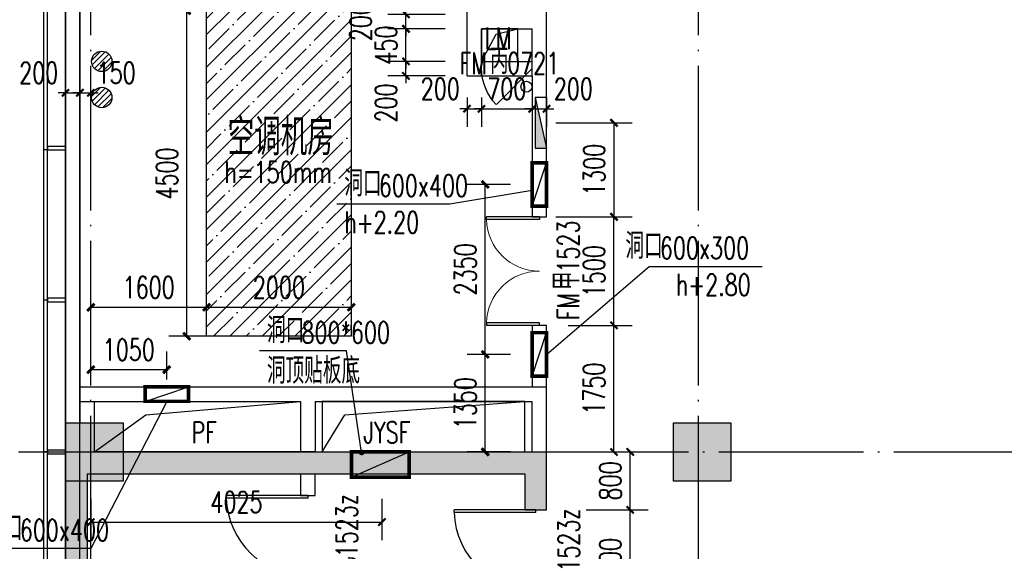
# Model space of a CAD drawing. Extents: x 797781 to 1255204, y 21234 to 1024248.
# Tile 428 of 656: x 895525 to 909134, y 479670 to 487019. Entities that reach past the tile are written whole.
import ezdxf

# ---------------------------------------------------------------- set-up
doc = ezdxf.new("R2010")
doc.units = 0
doc.header["$LTSCALE"] = 1000
doc.header["$MEASUREMENT"] = 0
doc.linetypes.add('230303生产综合楼-平面图_t8$0$DOTE', pattern=[2.42, 2, -0.2, 0.02, -0.2])
for name, color, linetype in [('230303生产综合楼-平面图_t8$0$3T_WOOD', 21, 'Continuous'), ('230303生产综合楼-平面图_t8$0$COLUMN', 40, 'Continuous'), ('230303生产综合楼-平面图_t8$0$CURTWALL', 4, 'Continuous'), ('230303生产综合楼-平面图_t8$0$DIM_LEAD', 3, 'Continuous'), ('230303生产综合楼-平面图_t8$0$DOOR_FIRE', 4, 'Continuous'), ('230303生产综合楼-平面图_t8$0$DOOR_FIRE_TEXT', 7, 'Continuous'), ('230303生产综合楼-平面图_t8$0$DOTE', 1, '230303生产综合楼-平面图_t8$0$DOTE'), ('230303生产综合楼-平面图_t8$0$H-楼板留洞', 6, 'Continuous'), ('230303生产综合楼-平面图_t8$0$PUB_DIM', 3, 'Continuous'), ('230303生产综合楼-平面图_t8$0$PUB_HATCH', 8, 'Continuous'), ('230303生产综合楼-平面图_t8$0$PUB_TEXT', 7, 'Continuous'), ('230303生产综合楼-平面图_t8$0$STAIR', 2, 'Continuous'), ('230303生产综合楼-平面图_t8$0$WALL', 40, 'Continuous'), ('230303生产综合楼-平面图_t8$0$WINDOW_TEXT', 7, 'Continuous'), ('230303生产综合楼-平面图_t8$0$条件', 7, 'Continuous'), ('230303生产综合楼-平面图_t8$0$板洞', 6, 'Continuous'), ('A-暖通提建筑洞口', 1, 'Continuous'), ('DIM_LEAD', 3, 'Continuous'), ('DUCT-新风设备标注', 3, 'Continuous'), ('EQUIP_地漏', 7, 'Continuous'), ('EQUIP_消火栓', 7, 'Continuous'), ('PUB_DIM', 3, 'Continuous'), ('PUB_HATCH', 8, 'Continuous'), ('PUB_TEXT', 7, 'Continuous'), ('VPIPE-消防', 1, 'Continuous'), ('WINDOW', 4, 'Continuous')]:
    doc.layers.add(name, color=color, linetype=linetype)
doc.styles.add('230303生产综合楼-平面图_t8$0$_TCH_DIM', font='SIMPLEX', dxfattribs={"bigfont": 'GBCBIG'})
doc.styles.add('230303生产综合楼-平面图_T8$0$_TCH_DIM_T3', font='SIMPLEX', dxfattribs={"width": 0.705882, "bigfont": 'GBCBIG'})
doc.styles.add('230303生产综合楼-平面图_t8$0$_TCH_WINDOW', font='SIMPLEX', dxfattribs={"height": 3.5, "bigfont": 'GBCBIG'})
doc.styles.add('_TCH_DIM', font='SIMPLEX', dxfattribs={"bigfont": 'GBCBIG'})
doc.styles.add('_TCH_DIM_T3', font='SIMPLEX', dxfattribs={"width": 0.705882, "bigfont": 'GBCBIG'})
doc.dimstyles.new('230303生产综合楼-平面图_T8$0$_TCH_ARCH&&100', dxfattribs={"dimtxt": 297.5, "dimasz": 100, "dimexe": 250, "dimexo": 300, "dimgap": 126.25, "dimtad": 1, "dimdec": 0, "dimzin": 0, "dimdsep": 46, "dimtxsty": '230303生产综合楼-平面图_T8$0$_TCH_DIM_T3', "dimblk": '230303生产综合楼-平面图_t8$0$_ArchTick', "dimcen": 0.09, "dimclrt": 7, "dimazin": 2, "dimtfac": 1, "dimtdec": 0, "dimtix": 1, "dimtmove": 2, "dimatfit": 3, "dimfxl": 1, "dimtolj": 1, "dimtzin": 0, "dimarcsym": 0})
doc.dimstyles.new('_TCH_ARCH&&100', dxfattribs={"dimtxt": 297.5, "dimasz": 100, "dimexe": 250, "dimexo": 300, "dimgap": 126.25, "dimtad": 1, "dimdec": 0, "dimzin": 0, "dimdsep": 46, "dimtxsty": '_TCH_DIM_T3', "dimblk": 'ARCHTICK', "dimcen": 0.09, "dimclrt": 7, "dimazin": 2, "dimtfac": 1, "dimtdec": 0, "dimtix": 1, "dimtmove": 2, "dimatfit": 3, "dimfxl": 1, "dimtolj": 1, "dimtzin": 0, "dimarcsym": 0})

# ---------------------------------------------------------------- blocks, each defined once
blk = doc.blocks.new('_ArchTick')
at = {"color": 0, "linetype": 'ByBlock', "const_width": 0.4}
blk.add_lwpolyline([(-0.5, -0.5), (0.5, 0.5)], dxfattribs=at)
blk = doc.blocks.new('*D6577')
at = {"layer": 'Defpoints', "color": 0, "transparency": 16777216}
for p in [(712217, 384844), (711168, 384406), (712217, 384406)]:
    blk.add_point(p, dxfattribs=at)
at = {"layer": 'PUB_DIM', "color": 0, "lineweight": -2, "transparency": 16777216}
for p, q in [((711168, 384706), (711168, 385094)), ((712217, 384706), (712217, 385094)), ((711168, 384844), (712217, 384844))]:
    blk.add_line(p, q, dxfattribs=at)
at = {"layer": 'PUB_DIM', "color": 0, "lineweight": -2, "transparency": 16777216, "xscale": 100, "yscale": 100, "zscale": 100, "rotation": 180}
blk.add_blockref('_ArchTick', (711168, 384844), dxfattribs=at)
at = {"layer": 'PUB_DIM', "color": 0, "lineweight": -2, "transparency": 16777216, "xscale": 100, "yscale": 100, "zscale": 100}
blk.add_blockref('_ArchTick', (712217, 384844), dxfattribs=at)
at = {"layer": 'PUB_DIM', "color": 7, "transparency": 16777216, "insert": (711693, 385119), "char_height": 297.5, "attachment_point": 5, "style": '_TCH_DIM_T3'}
blk.add_mtext('\\A1;1050', dxfattribs=at)
blk = doc.blocks.new('*D6580')
at = {"layer": 'Defpoints', "color": 0, "transparency": 16777216}
for p in [(716620, 385055), (717268, 385055), (717268, 383706)]:
    blk.add_point(p, dxfattribs=at)
at = {"layer": 'PUB_DIM', "color": 0, "lineweight": -2, "transparency": 16777216}
for p, q in [((716968, 385055), (716370, 385055)), ((716620, 383706), (716620, 385055)), ((716968, 383706), (716370, 383706))]:
    blk.add_line(p, q, dxfattribs=at)
at = {"layer": 'PUB_DIM', "color": 0, "lineweight": -2, "transparency": 16777216, "xscale": 100, "yscale": 100, "zscale": 100}
for p, rotation in [((716620, 385055), 90), ((716620, 383706), 270)]:
    blk.add_blockref('_ArchTick', p, dxfattribs=dict(at, rotation=rotation))
at = {"layer": 'PUB_DIM', "color": 7, "transparency": 16777216, "insert": (716345, 384380), "char_height": 297.5, "attachment_point": 5, "rotation": 90, "style": '_TCH_DIM_T3'}
blk.add_mtext('\\A1;1350', dxfattribs=at)
blk = doc.blocks.new('*D6581')
at = {"layer": 'Defpoints', "color": 0, "transparency": 16777216}
for p in [(716620, 387405), (717268, 387405), (717268, 385055)]:
    blk.add_point(p, dxfattribs=at)
at = {"layer": 'PUB_DIM', "color": 0, "lineweight": -2, "transparency": 16777216}
for p, q in [((716968, 387405), (716370, 387405)), ((716620, 385055), (716620, 387405)), ((716968, 385055), (716370, 385055))]:
    blk.add_line(p, q, dxfattribs=at)
at = {"layer": 'PUB_DIM', "color": 0, "lineweight": -2, "transparency": 16777216, "xscale": 100, "yscale": 100, "zscale": 100}
for p, rotation in [((716620, 387405), 90), ((716620, 385055), 270)]:
    blk.add_blockref('_ArchTick', p, dxfattribs=dict(at, rotation=rotation))
at = {"layer": 'PUB_DIM', "color": 7, "transparency": 16777216, "insert": (716345, 386230), "char_height": 297.5, "attachment_point": 5, "rotation": 90, "style": '_TCH_DIM_T3'}
blk.add_mtext('\\A1;2350', dxfattribs=at)
blk = doc.blocks.new('$TwtSys$00000141')
for p, q in [((-94.2, 7.7), (-10.1, 91.8)), ((-94.2, 7.7), (-10.1, 91.8)), ((-87.2, -35.1), (35.1, 87.2)), ((-87.2, -35.1), (35.1, 87.2)), ((-66.5, -66.5), (66.5, 66.5)), ((-66.5, -66.5), (66.5, 66.5)), ((-32.4, -87.1), (87.6, 32.9)), ((-32.4, -87.1), (87.6, 32.9)), ((11.4, -92.3), (92.3, -11.4)), ((11.4, -92.3), (92.3, -11.4))]:
    blk.add_line(p, q)
blk.add_circle((0, 0), 94)
blk.add_circle((0, 0), 94)
blk = doc.blocks.new('3FDL')
at = {"layer": 'EQUIP_地漏', "xscale": 1.5, "yscale": 1.5, "zscale": 1.5, "rotation": 180.0000000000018}
for p in [(1099034, 175404, -32), (1099034, 174904, -32)]:
    blk.add_blockref('$TwtSys$00000141', p, dxfattribs=at)
blk = doc.blocks.new('230303生产综合楼-平面图_t8$0$_ArchTick')
at = {"color": 0, "linetype": 'ByBlock', "const_width": 0.3}
blk.add_lwpolyline([(-0.5, -0.5), (0.5, 0.5)], dxfattribs=at)
blk = doc.blocks.new('*D6318')
at = {"layer": '230303生产综合楼-平面图_t8$0$PUB_DIM', "color": 0, "lineweight": -2, "transparency": 16777216}
for p, q in [((1030415, 278550), (1031469, 278550)), ((1031219, 277250), (1031219, 278550)), ((1030415, 277250), (1031469, 277250))]:
    blk.add_line(p, q, dxfattribs=at)
at = {"layer": 'Defpoints', "color": 0, "transparency": 16777216}
for p in [(1030115, 278550), (1031219, 278550), (1030115, 277250)]:
    blk.add_point(p, dxfattribs=at)
at = {"layer": '230303生产综合楼-平面图_t8$0$PUB_DIM', "color": 0, "lineweight": -2, "transparency": 16777216, "xscale": 100, "yscale": 100, "zscale": 100}
for p, rotation in [((1031219, 278550), 90), ((1031219, 277250), 270)]:
    blk.add_blockref('230303生产综合楼-平面图_t8$0$_ArchTick', p, dxfattribs=dict(at, rotation=rotation))
at = {"layer": '230303生产综合楼-平面图_t8$0$PUB_DIM', "color": 7, "transparency": 16777216, "insert": (1030944, 277900), "char_height": 297.5, "attachment_point": 5, "rotation": 90, "style": '230303生产综合楼-平面图_T8$0$_TCH_DIM_T3'}
blk.add_mtext('\\A1;1300', dxfattribs=at)
blk = doc.blocks.new('$TwtSys$00000434')
for p, q in [((-0.5, 0.5), (-0.5, -0.5)), ((-0.5, -0.5), (0.5, 0.5)), ((0.5, 0.5), (-0.5, 0.5)), ((0.5, -0.5), (0.5, 0.5)), ((-0.5, -0.5), (0.5, -0.5))]:
    blk.add_line(p, q)
blk.add_solid([(0.5, -0.5), (0.5, 0.5), (-0.5, -0.5)])
blk = doc.blocks.new('230303生产综合楼-平面图_t8$0$3WLGJ')
at = {"layer": '230303生产综合楼-平面图_t8$0$3T_WOOD'}
for points in [[(1019266, 188097), (1019216, 188097)], [(1019266, 186022), (1019216, 186022)], [(1019266, 183922), (1019216, 183922)]]:
    blk.add_lwpolyline(points, dxfattribs=at)
for points in [[(1019266, 188147), (1019266, 188097), (1019516, 188097), (1019516, 188147)], [(1019266, 186047), (1019266, 185997), (1019516, 185997), (1019516, 186047)], [(1019266, 183947), (1019266, 183897), (1019516, 183897), (1019516, 183947)]]:
    blk.add_lwpolyline(points, close=True, dxfattribs=at)
blk = doc.blocks.new('230303生产综合楼-平面图_t8$0$$DorLib2D$00000225')
at = {"color": 0}
for p, q in [((0.475, -0.0014), (0.475, 0.7521)), ((0.475, 0.7521), (0.5, 0.7521)), ((0.5, -0.0014), (0.5, 0.7521)), ((-0.5, 0), (-0.5, 0.252)), ((-0.475, 0.252), (-0.5, 0.252)), ((-0.475, 0), (-0.475, 0.252)), ((-0.475, 0), (-0.5, 0)), ((0.475, -0.0014), (0.5, -0.0014))]:
    blk.add_line(p, q, dxfattribs=at)
for centre, radius, start, end in [((0.5046, -0.0019), 0.7546, 92.24927, 179.72377), ((-0.5008, 0.0026), 0.2508, 359.78987, 84.09744)]:
    blk.add_arc(centre, radius, start, end, dxfattribs=at)
blk = doc.blocks.new('*D6264')
at = {"layer": '230303生产综合楼-平面图_t8$0$PUB_DIM', "color": 0, "lineweight": -2, "transparency": 16777216}
for p, q in [((729893, 280068), (730754, 280068)), ((730504, 278568), (730504, 280068)), ((729893, 278568), (730754, 278568))]:
    blk.add_line(p, q, dxfattribs=at)
at = {"layer": 'Defpoints', "color": 0, "transparency": 16777216}
for p in [(729593, 280068), (730504, 280068), (729593, 278568)]:
    blk.add_point(p, dxfattribs=at)
at = {"layer": '230303生产综合楼-平面图_t8$0$PUB_DIM', "color": 0, "lineweight": -2, "transparency": 16777216, "xscale": 100, "yscale": 100, "zscale": 100}
for p, rotation in [((730504, 280068), 90), ((730504, 278568), 270)]:
    blk.add_blockref('230303生产综合楼-平面图_t8$0$_ArchTick', p, dxfattribs=dict(at, rotation=rotation))
at = {"layer": '230303生产综合楼-平面图_t8$0$PUB_DIM', "color": 7, "transparency": 16777216, "insert": (730229, 279318), "char_height": 297.5, "attachment_point": 5, "rotation": 90, "style": '230303生产综合楼-平面图_T8$0$_TCH_DIM_T3'}
blk.add_mtext('\\A1;1500', dxfattribs=at)
blk = doc.blocks.new('*D6265')
at = {"layer": '230303生产综合楼-平面图_t8$0$PUB_DIM', "color": 0, "lineweight": -2, "transparency": 16777216}
for p, q in [((729893, 280868), (730754, 280868)), ((730504, 280068), (730504, 280868)), ((729893, 280068), (730754, 280068))]:
    blk.add_line(p, q, dxfattribs=at)
at = {"layer": 'Defpoints', "color": 0, "transparency": 16777216}
for p in [(729593, 280868), (730504, 280868), (729593, 280068)]:
    blk.add_point(p, dxfattribs=at)
at = {"layer": '230303生产综合楼-平面图_t8$0$PUB_DIM', "color": 0, "lineweight": -2, "transparency": 16777216, "xscale": 100, "yscale": 100, "zscale": 100}
for p, rotation in [((730504, 280868), 90), ((730504, 280068), 270)]:
    blk.add_blockref('230303生产综合楼-平面图_t8$0$_ArchTick', p, dxfattribs=dict(at, rotation=rotation))
at = {"layer": '230303生产综合楼-平面图_t8$0$PUB_DIM', "color": 7, "transparency": 16777216, "insert": (730229, 280468), "char_height": 297.5, "attachment_point": 5, "rotation": 90, "style": '230303生产综合楼-平面图_T8$0$_TCH_DIM_T3'}
blk.add_mtext('\\A1;800', dxfattribs=at)
blk = doc.blocks.new('*D6268')
at = {"layer": '230303生产综合楼-平面图_t8$0$PUB_DIM', "color": 0, "lineweight": -2, "transparency": 16777216}
for p, q in [((723048, 280218), (723048, 279648)), ((727073, 280218), (727073, 279648)), ((723048, 279898), (727073, 279898))]:
    blk.add_line(p, q, dxfattribs=at)
at = {"layer": 'Defpoints', "color": 0, "transparency": 16777216}
for p in [(723048, 280518), (727073, 280518), (727073, 279898)]:
    blk.add_point(p, dxfattribs=at)
at = {"layer": '230303生产综合楼-平面图_t8$0$PUB_DIM', "color": 0, "lineweight": -2, "transparency": 16777216, "xscale": 100, "yscale": 100, "zscale": 100}
for p, rotation in [((723048, 279898), 179.9996563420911), ((727073, 279898), 359.9996563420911)]:
    blk.add_blockref('230303生产综合楼-平面图_t8$0$_ArchTick', p, dxfattribs=dict(at, rotation=rotation))
at = {"layer": '230303生产综合楼-平面图_t8$0$PUB_DIM', "color": 7, "transparency": 16777216, "insert": (725061, 280173), "char_height": 297.5, "attachment_point": 5, "rotation": 359.9997, "style": '230303生产综合楼-平面图_T8$0$_TCH_DIM_T3'}
blk.add_mtext('\\A1;4025', dxfattribs=at)
blk = doc.blocks.new('$DorLib2D$00000114')
at = {"color": 0}
blk.add_line((0.5, 0), (-0.207, 0.707), dxfattribs=at)
blk.add_arc((0.5, 0), 1, 135, 180, dxfattribs=at)
blk = doc.blocks.new('*D1628')
at = {"layer": 'Defpoints', "color": 0, "transparency": 16777216}
for p in [(897835, 487143), (898667, 487143), (898667, 482643)]:
    blk.add_point(p, dxfattribs=at)
at = {"layer": 'PUB_DIM', "color": 0, "lineweight": -2, "transparency": 16777216}
for p, q in [((898367, 487143), (897585, 487143)), ((897835, 482643), (897835, 487143)), ((898367, 482643), (897585, 482643))]:
    blk.add_line(p, q, dxfattribs=at)
at = {"layer": 'PUB_DIM', "color": 0, "lineweight": -2, "transparency": 16777216, "xscale": 100, "yscale": 100, "zscale": 100}
for p, rotation in [((897835, 487143), 90), ((897835, 482643), 270)]:
    blk.add_blockref('_ArchTick', p, dxfattribs=dict(at, rotation=rotation))
at = {"layer": 'PUB_DIM', "color": 7, "transparency": 16777216, "insert": (897560, 484893), "char_height": 297.5, "attachment_point": 5, "rotation": 90, "style": '_TCH_DIM_T3'}
blk.add_mtext('\\A1;4500', dxfattribs=at)
blk = doc.blocks.new('*D1630')
at = {"layer": 'Defpoints', "color": 0, "transparency": 16777216}
for p in [(896508, 483061), (898108, 483061), (898108, 483044)]:
    blk.add_point(p, dxfattribs=at)
at = {"layer": 'PUB_DIM', "color": 0, "lineweight": -2, "transparency": 16777216}
for p, q in [((896508, 483044), (898108, 483044)), ((896508, 482761), (896508, 482794)), ((898108, 482761), (898108, 482794))]:
    blk.add_line(p, q, dxfattribs=at)
at = {"layer": 'PUB_DIM', "color": 0, "lineweight": -2, "transparency": 16777216, "xscale": 100, "yscale": 100, "zscale": 100, "rotation": 180}
blk.add_blockref('_ArchTick', (896508, 483044), dxfattribs=at)
at = {"layer": 'PUB_DIM', "color": 0, "lineweight": -2, "transparency": 16777216, "xscale": 100, "yscale": 100, "zscale": 100}
blk.add_blockref('_ArchTick', (898108, 483044), dxfattribs=at)
at = {"layer": 'PUB_DIM', "color": 7, "transparency": 16777216, "insert": (897308, 483319), "char_height": 297.5, "attachment_point": 5, "style": '_TCH_DIM_T3'}
blk.add_mtext('\\A1;1600', dxfattribs=at)
blk = doc.blocks.new('*D1631')
at = {"layer": 'Defpoints', "color": 0, "transparency": 16777216}
for p in [(898108, 483061), (900108, 483061), (900108, 483044)]:
    blk.add_point(p, dxfattribs=at)
at = {"layer": 'PUB_DIM', "color": 0, "lineweight": -2, "transparency": 16777216}
for p, q in [((898108, 483044), (900108, 483044)), ((898108, 482761), (898108, 482794)), ((900108, 482761), (900108, 482794))]:
    blk.add_line(p, q, dxfattribs=at)
at = {"layer": 'PUB_DIM', "color": 0, "lineweight": -2, "transparency": 16777216, "xscale": 100, "yscale": 100, "zscale": 100, "rotation": 180}
blk.add_blockref('_ArchTick', (898108, 483044), dxfattribs=at)
at = {"layer": 'PUB_DIM', "color": 0, "lineweight": -2, "transparency": 16777216, "xscale": 100, "yscale": 100, "zscale": 100}
blk.add_blockref('_ArchTick', (900108, 483044), dxfattribs=at)
at = {"layer": 'PUB_DIM', "color": 7, "transparency": 16777216, "insert": (899108, 483319), "char_height": 297.5, "attachment_point": 5, "style": '_TCH_DIM_T3'}
blk.add_mtext('\\A1;2000', dxfattribs=at)
blk = doc.blocks.new('*D1663')
at = {"layer": '230303生产综合楼-平面图_t8$0$PUB_DIM', "color": 0, "lineweight": -2, "transparency": 16777216}
for p, q in [((896158, 486009), (896058, 486009)), ((896158, 486009), (896358, 486009)), ((896358, 486009), (896458, 486009)), ((896158, 485709), (896158, 485759)), ((896358, 485709), (896358, 485759))]:
    blk.add_line(p, q, dxfattribs=at)
at = {"layer": 'Defpoints', "color": 0, "transparency": 16777216}
for p in [(896158, 486009), (896358, 486009), (896358, 486009)]:
    blk.add_point(p, dxfattribs=at)
at = {"layer": '230303生产综合楼-平面图_t8$0$PUB_DIM', "color": 0, "lineweight": -2, "transparency": 16777216, "xscale": 100, "yscale": 100, "zscale": 100}
blk.add_blockref('230303生产综合楼-平面图_t8$0$_ArchTick', (896158, 486009), dxfattribs=at)
at = {"layer": '230303生产综合楼-平面图_t8$0$PUB_DIM', "color": 0, "lineweight": -2, "transparency": 16777216, "xscale": 100, "yscale": 100, "zscale": 100, "rotation": 180}
blk.add_blockref('230303生产综合楼-平面图_t8$0$_ArchTick', (896358, 486009), dxfattribs=at)
at = {"layer": '230303生产综合楼-平面图_t8$0$PUB_DIM', "color": 7, "transparency": 16777216, "insert": (895788, 486284), "char_height": 297.5, "attachment_point": 5, "style": '230303生产综合楼-平面图_T8$0$_TCH_DIM_T3'}
blk.add_mtext('\\A1;200', dxfattribs=at)
blk = doc.blocks.new('*D1664')
at = {"layer": '230303生产综合楼-平面图_t8$0$PUB_DIM', "color": 0, "lineweight": -2, "transparency": 16777216}
for p, q in [((896358, 486009), (896258, 486009)), ((896358, 486009), (896508, 486009)), ((896508, 486009), (896608, 486009)), ((896358, 485709), (896358, 485759)), ((896508, 485709), (896508, 485759))]:
    blk.add_line(p, q, dxfattribs=at)
at = {"layer": 'Defpoints', "color": 0, "transparency": 16777216}
for p in [(896358, 486009), (896508, 486009), (896508, 486009)]:
    blk.add_point(p, dxfattribs=at)
at = {"layer": '230303生产综合楼-平面图_t8$0$PUB_DIM', "color": 0, "lineweight": -2, "transparency": 16777216, "xscale": 100, "yscale": 100, "zscale": 100}
blk.add_blockref('230303生产综合楼-平面图_t8$0$_ArchTick', (896358, 486009), dxfattribs=at)
at = {"layer": '230303生产综合楼-平面图_t8$0$PUB_DIM', "color": 0, "lineweight": -2, "transparency": 16777216, "xscale": 100, "yscale": 100, "zscale": 100, "rotation": 180}
blk.add_blockref('230303生产综合楼-平面图_t8$0$_ArchTick', (896508, 486009), dxfattribs=at)
at = {"layer": '230303生产综合楼-平面图_t8$0$PUB_DIM', "color": 7, "transparency": 16777216, "insert": (896858, 486284), "char_height": 297.5, "attachment_point": 5, "style": '230303生产综合楼-平面图_T8$0$_TCH_DIM_T3'}
blk.add_mtext('\\A1;150', dxfattribs=at)
blk = doc.blocks.new('*D1709')
at = {"layer": '230303生产综合楼-平面图_t8$0$PUB_DIM', "color": 0, "lineweight": -2, "transparency": 16777216}
for p, q in [((900864, 486443), (900864, 486543)), ((901408, 486443), (900614, 486443)), ((900864, 486243), (900864, 486443)), ((901408, 486243), (900614, 486243)), ((900864, 486243), (900864, 486143))]:
    blk.add_line(p, q, dxfattribs=at)
at = {"layer": 'Defpoints', "color": 0, "transparency": 16777216}
for p in [(900864, 486443), (901708, 486443), (901708, 486243)]:
    blk.add_point(p, dxfattribs=at)
at = {"layer": '230303生产综合楼-平面图_t8$0$PUB_DIM', "color": 0, "lineweight": -2, "transparency": 16777216, "xscale": 100, "yscale": 100, "zscale": 100}
for p, rotation in [((900864, 486443), 270), ((900864, 486243), 90)]:
    blk.add_blockref('230303生产综合楼-平面图_t8$0$_ArchTick', p, dxfattribs=dict(at, rotation=rotation))
at = {"layer": '230303生产综合楼-平面图_t8$0$PUB_DIM', "color": 7, "transparency": 16777216, "insert": (900589, 485868), "char_height": 297.5, "attachment_point": 5, "rotation": 90, "style": '230303生产综合楼-平面图_T8$0$_TCH_DIM_T3'}
blk.add_mtext('\\A1;200', dxfattribs=at)
blk = doc.blocks.new('*D1710')
at = {"layer": '230303生产综合楼-平面图_t8$0$PUB_DIM', "color": 0, "lineweight": -2, "transparency": 16777216}
for p, q in [((900864, 486893), (900864, 486993)), ((901408, 486893), (900614, 486893)), ((900864, 486443), (900864, 486893)), ((901408, 486443), (900614, 486443)), ((900864, 486443), (900864, 486343))]:
    blk.add_line(p, q, dxfattribs=at)
at = {"layer": 'Defpoints', "color": 0, "transparency": 16777216}
for p in [(900864, 486893), (901708, 486893), (901708, 486443)]:
    blk.add_point(p, dxfattribs=at)
at = {"layer": '230303生产综合楼-平面图_t8$0$PUB_DIM', "color": 0, "lineweight": -2, "transparency": 16777216, "xscale": 100, "yscale": 100, "zscale": 100}
for p, rotation in [((900864, 486893), 270), ((900864, 486443), 90)]:
    blk.add_blockref('230303生产综合楼-平面图_t8$0$_ArchTick', p, dxfattribs=dict(at, rotation=rotation))
at = {"layer": '230303生产综合楼-平面图_t8$0$PUB_DIM', "color": 7, "transparency": 16777216, "insert": (900589, 486668), "char_height": 297.5, "attachment_point": 5, "rotation": 90, "style": '230303生产综合楼-平面图_T8$0$_TCH_DIM_T3'}
blk.add_mtext('\\A1;450', dxfattribs=at)
blk = doc.blocks.new('*D1711')
at = {"layer": '230303生产综合楼-平面图_t8$0$PUB_DIM', "color": 0, "lineweight": -2, "transparency": 16777216}
for p, q in [((901408, 487093), (900614, 487093)), ((900864, 487093), (900864, 487193)), ((900864, 486893), (900864, 487093)), ((901408, 486893), (900614, 486893)), ((900864, 486893), (900864, 486793))]:
    blk.add_line(p, q, dxfattribs=at)
at = {"layer": 'Defpoints', "color": 0, "transparency": 16777216}
for p in [(900864, 487093), (901708, 487093), (901708, 486893)]:
    blk.add_point(p, dxfattribs=at)
at = {"layer": '230303生产综合楼-平面图_t8$0$PUB_DIM', "color": 0, "lineweight": -2, "transparency": 16777216, "xscale": 100, "yscale": 100, "zscale": 100}
for p, rotation in [((900864, 487093), 270), ((900864, 486893), 90)]:
    blk.add_blockref('230303生产综合楼-平面图_t8$0$_ArchTick', p, dxfattribs=dict(at, rotation=rotation))
at = {"layer": '230303生产综合楼-平面图_t8$0$PUB_DIM', "color": 7, "transparency": 16777216, "insert": (900239, 486993), "char_height": 297.5, "attachment_point": 5, "rotation": 90, "style": '230303生产综合楼-平面图_T8$0$_TCH_DIM_T3'}
blk.add_mtext('\\A1;200', dxfattribs=at)
blk = doc.blocks.new('*D1713')
at = {"layer": '230303生产综合楼-平面图_t8$0$PUB_DIM', "color": 0, "lineweight": -2, "transparency": 16777216}
for p, q in [((901708, 485943), (901708, 485538)), ((901908, 485943), (901908, 485538)), ((901708, 485788), (901608, 485788)), ((901708, 485788), (901908, 485788)), ((901908, 485788), (902008, 485788))]:
    blk.add_line(p, q, dxfattribs=at)
at = {"layer": 'Defpoints', "color": 0, "transparency": 16777216}
for p in [(901708, 486243), (901908, 486243), (901908, 485788)]:
    blk.add_point(p, dxfattribs=at)
at = {"layer": '230303生产综合楼-平面图_t8$0$PUB_DIM', "color": 0, "lineweight": -2, "transparency": 16777216, "xscale": 100, "yscale": 100, "zscale": 100}
blk.add_blockref('230303生产综合楼-平面图_t8$0$_ArchTick', (901708, 485788), dxfattribs=at)
at = {"layer": '230303生产综合楼-平面图_t8$0$PUB_DIM', "color": 0, "lineweight": -2, "transparency": 16777216, "xscale": 100, "yscale": 100, "zscale": 100, "rotation": 180}
blk.add_blockref('230303生产综合楼-平面图_t8$0$_ArchTick', (901908, 485788), dxfattribs=at)
at = {"layer": '230303生产综合楼-平面图_t8$0$PUB_DIM', "color": 7, "transparency": 16777216, "insert": (901338, 486063), "char_height": 297.5, "attachment_point": 5, "style": '230303生产综合楼-平面图_T8$0$_TCH_DIM_T3'}
blk.add_mtext('\\A1;200', dxfattribs=at)
blk = doc.blocks.new('*D1714')
at = {"layer": '230303生产综合楼-平面图_t8$0$PUB_DIM', "color": 0, "lineweight": -2, "transparency": 16777216}
for p, q in [((901908, 485943), (901908, 485538)), ((902608, 485943), (902608, 485538)), ((901908, 485788), (901808, 485788)), ((901908, 485788), (902608, 485788)), ((902608, 485788), (902708, 485788))]:
    blk.add_line(p, q, dxfattribs=at)
at = {"layer": 'Defpoints', "color": 0, "transparency": 16777216}
for p in [(901908, 486243), (902608, 486243), (902608, 485788)]:
    blk.add_point(p, dxfattribs=at)
at = {"layer": '230303生产综合楼-平面图_t8$0$PUB_DIM', "color": 0, "lineweight": -2, "transparency": 16777216, "xscale": 100, "yscale": 100, "zscale": 100}
blk.add_blockref('230303生产综合楼-平面图_t8$0$_ArchTick', (901908, 485788), dxfattribs=at)
at = {"layer": '230303生产综合楼-平面图_t8$0$PUB_DIM', "color": 0, "lineweight": -2, "transparency": 16777216, "xscale": 100, "yscale": 100, "zscale": 100, "rotation": 180}
blk.add_blockref('230303生产综合楼-平面图_t8$0$_ArchTick', (902608, 485788), dxfattribs=at)
at = {"layer": '230303生产综合楼-平面图_t8$0$PUB_DIM', "color": 7, "transparency": 16777216, "insert": (902258, 486063), "char_height": 297.5, "attachment_point": 5, "style": '230303生产综合楼-平面图_T8$0$_TCH_DIM_T3'}
blk.add_mtext('\\A1;700', dxfattribs=at)
blk = doc.blocks.new('*D1715')
at = {"layer": '230303生产综合楼-平面图_t8$0$PUB_DIM', "color": 0, "lineweight": -2, "transparency": 16777216}
for p, q in [((902608, 485943), (902608, 485538)), ((902808, 485943), (902808, 485538)), ((902608, 485788), (902508, 485788)), ((902608, 485788), (902808, 485788)), ((902808, 485788), (902908, 485788))]:
    blk.add_line(p, q, dxfattribs=at)
at = {"layer": 'Defpoints', "color": 0, "transparency": 16777216}
for p in [(902608, 486243), (902808, 486243), (902808, 485788)]:
    blk.add_point(p, dxfattribs=at)
at = {"layer": '230303生产综合楼-平面图_t8$0$PUB_DIM', "color": 0, "lineweight": -2, "transparency": 16777216, "xscale": 100, "yscale": 100, "zscale": 100}
blk.add_blockref('230303生产综合楼-平面图_t8$0$_ArchTick', (902608, 485788), dxfattribs=at)
at = {"layer": '230303生产综合楼-平面图_t8$0$PUB_DIM', "color": 0, "lineweight": -2, "transparency": 16777216, "xscale": 100, "yscale": 100, "zscale": 100, "rotation": 180}
blk.add_blockref('230303生产综合楼-平面图_t8$0$_ArchTick', (902808, 485788), dxfattribs=at)
at = {"layer": '230303生产综合楼-平面图_t8$0$PUB_DIM', "color": 7, "transparency": 16777216, "insert": (903178, 486063), "char_height": 297.5, "attachment_point": 5, "style": '230303生产综合楼-平面图_T8$0$_TCH_DIM_T3'}
blk.add_mtext('\\A1;200', dxfattribs=at)
blk = doc.blocks.new('*D1722')
at = {"layer": '230303生产综合楼-平面图_t8$0$PUB_DIM', "color": 0, "lineweight": -2, "transparency": 16777216}
for p, q in [((903108, 484293), (903989, 484293)), ((903739, 482793), (903739, 484293)), ((903108, 482793), (903989, 482793))]:
    blk.add_line(p, q, dxfattribs=at)
at = {"layer": 'Defpoints', "color": 0, "transparency": 16777216}
for p in [(902808, 484293), (903739, 484293), (902808, 482793)]:
    blk.add_point(p, dxfattribs=at)
at = {"layer": '230303生产综合楼-平面图_t8$0$PUB_DIM', "color": 0, "lineweight": -2, "transparency": 16777216, "xscale": 100, "yscale": 100, "zscale": 100}
for p, rotation in [((903739, 484293), 90), ((903739, 482793), 270)]:
    blk.add_blockref('230303生产综合楼-平面图_t8$0$_ArchTick', p, dxfattribs=dict(at, rotation=rotation))
at = {"layer": '230303生产综合楼-平面图_t8$0$PUB_DIM', "color": 7, "transparency": 16777216, "insert": (903464, 483543), "char_height": 297.5, "attachment_point": 5, "rotation": 90, "style": '230303生产综合楼-平面图_T8$0$_TCH_DIM_T3'}
blk.add_mtext('\\A1;1500', dxfattribs=at)
blk = doc.blocks.new('*D1723')
at = {"layer": '230303生产综合楼-平面图_t8$0$PUB_DIM', "color": 0, "lineweight": -2, "transparency": 16777216}
for p, q in [((903108, 482793), (903989, 482793)), ((903739, 481043), (903739, 482793)), ((903108, 481043), (903989, 481043))]:
    blk.add_line(p, q, dxfattribs=at)
at = {"layer": 'Defpoints', "color": 0, "transparency": 16777216}
for p in [(902808, 482793), (903739, 482793), (902808, 481043)]:
    blk.add_point(p, dxfattribs=at)
at = {"layer": '230303生产综合楼-平面图_t8$0$PUB_DIM', "color": 0, "lineweight": -2, "transparency": 16777216, "xscale": 100, "yscale": 100, "zscale": 100}
for p, rotation in [((903739, 482793), 90), ((903739, 481043), 270)]:
    blk.add_blockref('230303生产综合楼-平面图_t8$0$_ArchTick', p, dxfattribs=dict(at, rotation=rotation))
at = {"layer": '230303生产综合楼-平面图_t8$0$PUB_DIM', "color": 7, "transparency": 16777216, "insert": (903464, 481918), "char_height": 297.5, "attachment_point": 5, "rotation": 90, "style": '230303生产综合楼-平面图_T8$0$_TCH_DIM_T3'}
blk.add_mtext('\\A1;1750', dxfattribs=at)
blk = doc.blocks.new('_FZH')
blk.add_lwpolyline([(-0.5, -0.5), (0.5, -0.5), (0.5, 0.5), (-0.5, 0.5)], close=True)
at = {"layer": 'PUB_HATCH'}
blk.add_solid([(-0.5, -0.5), (0.5, -0.5), (-0.5, 0.5), (0.5, 0.5)], dxfattribs=at)
blk = doc.blocks.new('230303生产综合楼-平面图_t8$0$$DorLib2D$00000002')
for p, q in [((-0.5, 0), (-0.5, 0.4875)), ((-0.475, 0.4875), (-0.5, 0.4875)), ((-0.475, 0), (-0.475, 0.4875)), ((0.475, 0), (0.475, 0.4875)), ((0.475, 0.4875), (0.5, 0.4875)), ((0.5, 0), (0.5, 0.4875)), ((-0.5, 0), (-0.475, 0)), ((0.5, 0), (0.475, 0))]:
    blk.add_line(p, q)
at = {"lineweight": 13}
for centre, start, end in [((-0.4875, 0), 0, 88.53072), ((0.4875, 0), 91.46928, 180)]:
    blk.add_arc(centre, 0.4875, start, end, dxfattribs=at)
blk = doc.blocks.new('3FND33')
at = {"layer": 'A-暖通提建筑洞口', "const_width": 50}
for points in [[(717467.8, 387704.8), (717467.8, 387104.8), (717267.8, 387104.8), (717267.8, 387704.8)], [(717467.8, 385355.2), (717467.8, 384755.2), (717267.8, 384755.2), (717267.8, 385355.2)], [(711917.4, 384605.7), (712517.4, 384605.7), (712517.4, 384405.7), (711917.4, 384405.7)]]:
    blk.add_lwpolyline(points, close=True, dxfattribs=at)
at = {"layer": 'A-暖通提建筑洞口'}
for points in [[(717267.8, 387104.8), (717467.8, 387704.8)], [(717267.8, 384755.2), (717467.8, 385355.2)], [(711917.4, 384405.7), (712517.4, 384605.7)]]:
    blk.add_lwpolyline(points, dxfattribs=at)
at = {"layer": 'DIM_LEAD'}
for p, q in [((717267.8, 387319.7), (716130, 387133.4)), ((716130, 387133.4), (714566.6, 387133.4)), ((717467.8, 385055.2), (718885.2, 386271.2)), ((717467.8, 385055.2), (718885.2, 386271.2)), ((718885.2, 386271.2), (720448.6, 386271.2)), ((712217.4, 384405.7), (711167.8, 382372)), ((711167.8, 382372), (709604.4, 382372))]:
    blk.add_line(p, q, dxfattribs=at)
at = {"layer": 'PUB_TEXT', "style": '_TCH_DIM'}
for p in [(714671.6, 387238.4), (718557, 386376.2), (709709.4, 382477)]:
    blk.add_text('洞口', height=357.45, dxfattribs=at).set_placement(p)
at = {"layer": 'PUB_TEXT', "style": '_TCH_DIM', "width": 0.705882}
for s, p in [('600x400', (715148.2, 387238.4)), ('h+2.20', (714671.6, 386730.9)), ('600x300', (719033.6, 386376.2)), ('h+2.80', (719253.6, 385868.7)), ('600x400', (710186, 382477))]:
    blk.add_text(s, height=297.5, dxfattribs=at).set_placement(p)
at = {"layer": 'PUB_DIM'}
for p1, p2, distance, picture, middle in [((717267.8, 385055.2), (717267.8, 387404.8), 647.5, '*D6581', (716345.3, 386230)), ((711167.8, 384405.7), (712217.4, 384405.7), 438, '*D6577', (711692.6, 385118.7)), ((717267.8251, 383705.6839), (717267.8251, 385055.1888), 647.5262, '*D6580', (716345.299, 384380.4364))]:
    dim = blk.add_aligned_dim(p1=p1, p2=p2, distance=distance, dimstyle='_TCH_ARCH&&100', dxfattribs=at)
    dim.commit()
    dim.dimension.update_dxf_attribs({"geometry": picture, "text_midpoint": middle})
blk = doc.blocks.new('230303生产综合楼-平面图_t8$0$4-XHS')
at = {"layer": 'VPIPE-消防'}
blk.add_circle((1030007.6, 279049.5), 75, dxfattribs=at)
at = {"layer": 'EQUIP_消火栓', "xscale": -700, "yscale": -160, "zscale": 700, "rotation": 89.99999999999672}
blk.add_blockref('$TwtSys$00000434', (1030207.6, 278549.5), dxfattribs=at)
at = {"layer": '230303生产综合楼-平面图_t8$0$PUB_DIM'}
dim = blk.add_aligned_dim(p1=(1030115.3, 277249.5), p2=(1030115.3, 278549.6), distance=-1103.7, dimstyle='230303生产综合楼-平面图_T8$0$_TCH_ARCH&&100', dxfattribs=at)
dim.commit()
dim.dimension.update_dxf_attribs({"geometry": '*D6318', "text_midpoint": (1030944, 277899.6)})
blk = doc.blocks.new('230303生产综合楼-平面图_t8$0$HXT-2')
at = {"layer": '230303生产综合楼-平面图_t8$0$PUB_HATCH'}
for points in [[(722698.3, 280867.9), (722998.3, 280567.9), (726048.3, 280567.9), (726048.3, 280867.9)], [(722998.3, 280567.9), (722698.3, 280867.9), (722698.3, 278767.9), (722998.3, 278767.9)], [(726048.3, 280867.9), (726048.3, 280567.9), (729048.3, 280567.9), (729348.3, 280867.9)], [(729048.3, 280567.9), (729048.3, 280067.9), (729348.3, 280067.9), (729348.3, 280867.9)]]:
    blk.add_hatch(color=256, dxfattribs=at).paths.add_polyline_path(points)
at = {"layer": '230303生产综合楼-平面图_t8$0$DIM_LEAD'}
for p, q in [((726583.3, 282267.1), (725378, 282267.1)), ((726792, 280862), (726583.3, 282267.1))]:
    blk.add_line(p, q, dxfattribs=at)
at = {"layer": '230303生产综合楼-平面图_t8$0$DIM_LEAD', "const_width": 40}
blk.add_lwpolyline([(726795, 280842.2, 1), (726789.1, 280881.7, 1)], format="xyb", close=True, dxfattribs=at)
at = {"layer": '230303生产综合楼-平面图_t8$0$STAIR'}
blk.add_line((723048.3, 272817.9), (723048.3, 280517.9), dxfattribs=at)
at = {"layer": '230303生产综合楼-平面图_t8$0$WALL'}
for p, q in [((722898.3, 281767.9), (726048.3, 281767.9)), ((722898.3, 281767.9), (722898.3, 281567.9)), ((726048.3, 281767.9), (729348.3, 281767.9)), ((729348.3, 280867.9), (729348.3, 281767.9)), ((722898.3, 281567.9), (725948.3, 281567.9)), ((725948.3, 281567.9), (725948.3, 280867.9)), ((726148.3, 281567.9), (726148.3, 280867.9)), ((726148.3, 281567.9), (729148.3, 281567.9)), ((729148.3, 280867.9), (729148.3, 281567.9)), ((722698.3, 280867.9), (726048.3, 280867.9)), ((722698.3, 280867.9), (722698.3, 278767.9)), ((726148.3, 280867.9), (725948.3, 280867.9)), ((726048.3, 280867.9), (729348.3, 280867.9)), ((729348.3, 280067.9), (729348.3, 280867.9)), ((722998.3, 280567.9), (726048.3, 280567.9)), ((722998.3, 280567.9), (722998.3, 278767.9)), ((725948.3, 280567.9), (725948.3, 280267.9)), ((726048.3, 280567.9), (729048.3, 280567.9)), ((726148.3, 280267.9), (726148.3, 280567.9)), ((729048.3, 280567.9), (729048.3, 280067.9)), ((725948.3, 280267.9), (726148.3, 280267.9)), ((729048.3, 280067.9), (729348.3, 280067.9))]:
    blk.add_line(p, q, dxfattribs=at)
at = {"layer": '230303生产综合楼-平面图_t8$0$条件', "color": 1, "const_width": 50, "elevation": 3050}
blk.add_lwpolyline([(726650, 280517.9), (726650, 280867.9), (727450, 280867.9), (727450, 280517.9), (726650, 280517.9)], dxfattribs=at)
at = {"layer": '230303生产综合楼-平面图_t8$0$条件', "color": 1, "elevation": 3050}
blk.add_lwpolyline([(726650, 280517.9), (727450, 280867.9)], dxfattribs=at)
at = {"layer": '230303生产综合楼-平面图_t8$0$板洞'}
for points in [[(723098.3, 280867.9), (723810.6, 281380.6), (725948.3, 281567.9)], [(726248.3, 280867.9), (726560.6, 281380.6), (729048.3, 281567.9)]]:
    blk.add_lwpolyline(points, dxfattribs=at)
for points in [[(723098.3, 281567.9), (725948.3, 281567.9), (725948.3, 280867.9), (723098.3, 280867.9)], [(726248.3, 280867.9), (729048.3, 280867.9), (729048.3, 281567.9), (726248.3, 281567.9)]]:
    blk.add_lwpolyline(points, close=True, dxfattribs=at)
at = {"layer": '230303生产综合楼-平面图_t8$0$DOOR_FIRE', "xscale": -1500, "yscale": -1500}
for p, zscale, rotation in [((726048.3, 279517.9), 200, 269.9999999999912), ((729198.3, 279317.9), 300, 270.0000000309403)]:
    blk.add_blockref('230303生产综合楼-平面图_t8$0$$DorLib2D$00000225', p, dxfattribs=dict(at, zscale=zscale, rotation=rotation))
at = {"layer": '230303生产综合楼-平面图_t8$0$DOOR_FIRE_TEXT', "style": '230303生产综合楼-平面图_t8$0$_TCH_WINDOW', "width": 0.705882}
for p in [(726735.8, 279412), (729803.2, 279212)]:
    blk.add_text('1523z', height=297.5, rotation=90, dxfattribs=at).set_placement(p)
at = {"layer": '230303生产综合楼-平面图_t8$0$DOOR_FIRE_TEXT', "style": '230303生产综合楼-平面图_t8$0$_TCH_WINDOW'}
blk.add_text('乙', height=357.4, rotation=90, dxfattribs=at).set_placement((726735.8, 279173.7))
at = {"layer": '230303生产综合楼-平面图_t8$0$PUB_TEXT', "style": '230303生产综合楼-平面图_t8$0$_TCH_DIM'}
for s, p in [('洞口', (725483, 282372.1)), ('洞顶贴板底', (725483, 281812.1))]:
    blk.add_text(s, height=357.45, dxfattribs=at).set_placement(p)
at = {"layer": '230303生产综合楼-平面图_t8$0$PUB_TEXT', "style": '230303生产综合楼-平面图_t8$0$_TCH_DIM', "width": 0.705882}
for s, p in [('800*600', (725959.6, 282372.1)), ('PF', (724439.8, 280988.9)), ('JYSF', (726816.6, 280988.9))]:
    blk.add_text(s, height=297.5, dxfattribs=at).set_placement(p)
at = {"layer": '230303生产综合楼-平面图_t8$0$PUB_DIM'}
for p1, p2, distance, picture, middle in [((729593.1, 280067.9), (729593.1, 280867.9), -911.3, '*D6265', (730229.4, 280467.9)), ((723048.3, 280517.9), (727073, 280517.9), -619.5, '*D6268', (725060.7, 280173.3)), ((729593.1, 278567.9), (729593.1, 280067.9), -911.3, '*D6264', (730229.4, 279317.9))]:
    dim = blk.add_aligned_dim(p1=p1, p2=p2, distance=distance, dimstyle='230303生产综合楼-平面图_T8$0$_TCH_ARCH&&100', dxfattribs=at)
    dim.commit()
    dim.dimension.update_dxf_attribs({"geometry": picture, "text_midpoint": middle})

msp = doc.modelspace()

# ---------------------------------------------------------------- hatches: boundary and pattern name
at = {"layer": 'PUB_HATCH'}
h = msp.add_hatch(dxfattribs=at)
h.set_pattern_fill('ANSI35', color=256, scale=100)
h.set_pattern_definition([(45, (0, 0), (-224.5064, 224.5064), []), (45, (224.5, 0), (-224.5064, 224.5064), [396.875, -79.375, 0, -79.375])])
h.paths.add_polyline_path([(898108, 487143.3), (900108, 487143.3), (900108, 482643.3), (898108, 482643.3)])

# ---------------------------------------------------------------- linework, layer by layer
at = {"layer": '230303生产综合楼-平面图_t8$0$CURTWALL'}
for points in [[(895858, 495426.4), (921708, 492743.2), (989558, 492743.2), (989558, 469343.2), (921708, 469343.2), (895858, 472023.1)], [(895908, 495370.9), (921705.4, 492693.2), (989508, 492693.2), (989508, 469393.2), (921710.6, 469393.2), (895908, 472068.2)], [(896158, 495093.7), (921692.5, 492443.2), (989258, 492443.2), (989258, 469643.2), (921723.5, 469643.2), (896158, 472293.6)]]:
    msp.add_lwpolyline(points, close=True, dxfattribs=at)
at = {"layer": '230303生产综合楼-平面图_t8$0$DOTE'}
for p, q in [((896508, 467443.2), (896508, 495443.2)), ((904908, 467443.2), (904908, 495443.2)), ((895508, 481043.2), (988908, 481043.2))]:
    msp.add_line(p, q, dxfattribs=at)
at = {"layer": '230303生产综合楼-平面图_t8$0$H-楼板留洞'}
msp.add_lwpolyline([(902408, 486893.2), (901908, 486893.2), (901908, 486443.2), (902408, 486443.2)], close=True, dxfattribs=at)
at = {"layer": '230303生产综合楼-平面图_t8$0$PUB_HATCH', "color": 8}
msp.add_lwpolyline([(896358, 478943.2), (896358, 494871.8), (921682.1, 492243.2), (989058, 492243.2), (989058, 478943.2)], dxfattribs=at)
at = {"layer": '230303生产综合楼-平面图_t8$0$WALL'}
for p, q in [((902808, 486993.2), (902808, 489293.2)), ((896158, 489043.2), (896158, 481443.2)), ((896358, 489043.2), (896358, 481443.2)), ((901708, 486993.2), (901708, 489093.2)), ((901708, 486243.2), (901708, 486993.2)), ((902808, 486343.2), (902808, 486993.2)), ((901908, 486893.2), (902608, 486893.2)), ((901908, 486443.2), (901908, 486893.2)), ((902608, 486443.2), (902608, 486893.2)), ((901908, 486243.2), (901908, 486443.2)), ((902608, 486243.2), (902608, 486443.2)), ((902808, 484293.2), (902808, 486343.2)), ((901708, 486243.2), (901908, 486243.2)), ((902608, 486243.2), (902608, 484293.2)), ((902608, 484293.2), (902808, 484293.2)), ((902808, 482793.2), (902608, 482793.2)), ((902608, 482793.2), (902608, 481943.2)), ((902808, 481943.2), (902808, 482793.2)), ((902608, 481943.2), (902808, 481943.2))]:
    msp.add_line(p, q, dxfattribs=at)
at = {"layer": '230303生产综合楼-平面图_t8$0$板洞'}
msp.add_lwpolyline([(901908, 486443.2), (902112.7, 486818.3), (902408, 486893.2)], dxfattribs=at)
at = {"layer": 'DUCT-新风设备标注'}
msp.add_lwpolyline([(898108, 487143.3), (900108, 487143.3), (900108, 482643.3), (898108, 482643.3)], close=True, dxfattribs=at)
at = {"layer": 'WINDOW'}
for p, q in [((901908, 486443.2), (902608, 486443.2)), ((901908, 486243.2), (902608, 486243.2))]:
    msp.add_line(p, q, dxfattribs=at)

# ---------------------------------------------------------------- block references
for name, p in [('230303生产综合楼-平面图_t8$0$3WLGJ', (-123358.3, 297121.3)), ('3FND33', (185340.2, 97337.5)), ('3FDL', (-202374.6, 311039.4, 32.3)), ('230303生产综合楼-平面图_t8$0$4-XHS', (-127479.6, 207043.7))]:
    msp.add_blockref(name, p)
at = {"layer": '230303生产综合楼-平面图_t8$0$COLUMN', "xscale": 800, "yscale": 800, "zscale": 800}
for p in [(896558, 481043.2), (904958, 481043.2)]:
    msp.add_blockref('_FZH', p, dxfattribs=at)
at = {"layer": '230303生产综合楼-平面图_t8$0$DOOR_FIRE', "xscale": 1500, "yscale": 1500, "zscale": 200, "rotation": 89.99999996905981}
msp.add_blockref('230303生产综合楼-平面图_t8$0$$DorLib2D$00000002', (902708, 483543.2), dxfattribs=at)
at = {"layer": '230303生产综合楼-平面图_t8$0$板洞'}
msp.add_blockref('230303生产综合楼-平面图_t8$0$HXT-2', (173459.7, 200175.3), dxfattribs=at)
at = {"layer": 'WINDOW', "xscale": 700, "yscale": -700, "zscale": 700}
msp.add_blockref('$DorLib2D$00000114', (902258, 486343.2), dxfattribs=at)

# ---------------------------------------------------------------- texts
at = {"layer": '230303生产综合楼-平面图_t8$0$DOOR_FIRE_TEXT', "style": '230303生产综合楼-平面图_t8$0$_TCH_WINDOW', "width": 0.705882}
for s, p in [('1523', (903258, 483522.3)), ('FM', (903258, 482864.1))]:
    msp.add_text(s, height=297.5, rotation=90, dxfattribs=at).set_placement(p)
at = {"layer": '230303生产综合楼-平面图_t8$0$DOOR_FIRE_TEXT', "style": '230303生产综合楼-平面图_t8$0$_TCH_WINDOW'}
msp.add_text('甲', height=357.4, rotation=90, dxfattribs=at).set_placement((903258, 483284.1))
at = {"layer": '230303生产综合楼-平面图_t8$0$PUB_TEXT', "style": '230303生产综合楼-平面图_t8$0$_TCH_DIM', "width": 0.705882}
for s, p in [('LM', (901951, 486613.7)), ('h=150mm', (898354.3, 484763.3))]:
    msp.add_text(s, height=297.5, dxfattribs=at).set_placement(p)
at = {"layer": '230303生产综合楼-平面图_t8$0$PUB_TEXT', "style": '230303生产综合楼-平面图_t8$0$_TCH_DIM'}
msp.add_text('空调机房', height=510.64, dxfattribs=at).set_placement((898398.1, 485142.8))
at = {"layer": '230303生产综合楼-平面图_t8$0$WINDOW_TEXT', "style": '230303生产综合楼-平面图_t8$0$_TCH_WINDOW', "width": 0.705882}
for s, p in [('FM', (901603.9, 486268.2)), ('0721', (902262.2, 486268.2))]:
    msp.add_text(s, height=297.5, dxfattribs=at).set_placement(p)
at = {"layer": '230303生产综合楼-平面图_t8$0$WINDOW_TEXT', "style": '230303生产综合楼-平面图_t8$0$_TCH_WINDOW'}
msp.add_text('丙', height=357.4, dxfattribs=at).set_placement((902023.9, 486268.2))

# ---------------------------------------------------------------- dimensions: what is measured, and where the dimension line sits
at = {"layer": '230303生产综合楼-平面图_t8$0$PUB_DIM'}
for base, p1, p2, angle, picture, middle in [((900863.8, 487093.2), (901708, 486893.2), (901708, 487093.2), 90, '*D1711', (900238.8, 486993.2)), ((900863.8, 486443.2), (901708, 486243.2), (901708, 486443.2), 90, '*D1709', (900588.8, 485868.2)), ((896358, 486008.7), (896158, 486008.7), (896358, 486008.7), 0, '*D1663', (895788, 486283.7)), ((896508, 486008.7), (896358, 486008.7), (896508, 486008.7), 0, '*D1664', (896858, 486283.7)), ((901908, 485788.5), (901708, 486243.2), (901908, 486243.2), 0, '*D1713', (901338, 486063.5)), ((902808, 485788.5), (902608, 486243.2), (902808, 486243.2), 0, '*D1715', (903178, 486063.5))]:
    dim = msp.add_linear_dim(base=base, p1=p1, p2=p2, angle=angle, dimstyle='230303生产综合楼-平面图_T8$0$_TCH_ARCH&&100', dxfattribs=at)
    dim.commit()
    dim.dimension.update_dxf_attribs({"geometry": picture, "text_midpoint": middle, "dimtype": 161})
for p1, p2, distance, picture, middle in [((901708, 486443.2), (901708, 486893.2), 844.2, '*D1710', (900588.8, 486668.2)), ((901908, 486243.2), (902608, 486243.2), -454.7, '*D1714', (902258, 486063.5)), ((902808, 482793.2), (902808, 484293.2), -931.4, '*D1722', (903464.4, 483543.2)), ((902808, 481043.2), (902808, 482793.2), -931.4, '*D1723', (903464.4, 481918.2))]:
    dim = msp.add_aligned_dim(p1=p1, p2=p2, distance=distance, dimstyle='230303生产综合楼-平面图_T8$0$_TCH_ARCH&&100', dxfattribs=at)
    dim.commit()
    dim.dimension.update_dxf_attribs({"geometry": picture, "text_midpoint": middle})
at = {"layer": 'PUB_DIM'}
for p1, p2, distance, picture, middle in [((898666.8, 482643.3), (898666.8, 487143.3), 832.1, '*D1628', (897559.7, 484893.3)), ((896508, 483061), (898108, 483061), -17.2, '*D1630', (897308, 483318.8)), ((898108, 483061), (900108, 483061), -17.2, '*D1631', (899108, 483318.8))]:
    dim = msp.add_aligned_dim(p1=p1, p2=p2, distance=distance, dimstyle='_TCH_ARCH&&100', dxfattribs=at)
    dim.commit()
    dim.dimension.update_dxf_attribs({"geometry": picture, "text_midpoint": middle})

doc.saveas('drawing.dxf')
